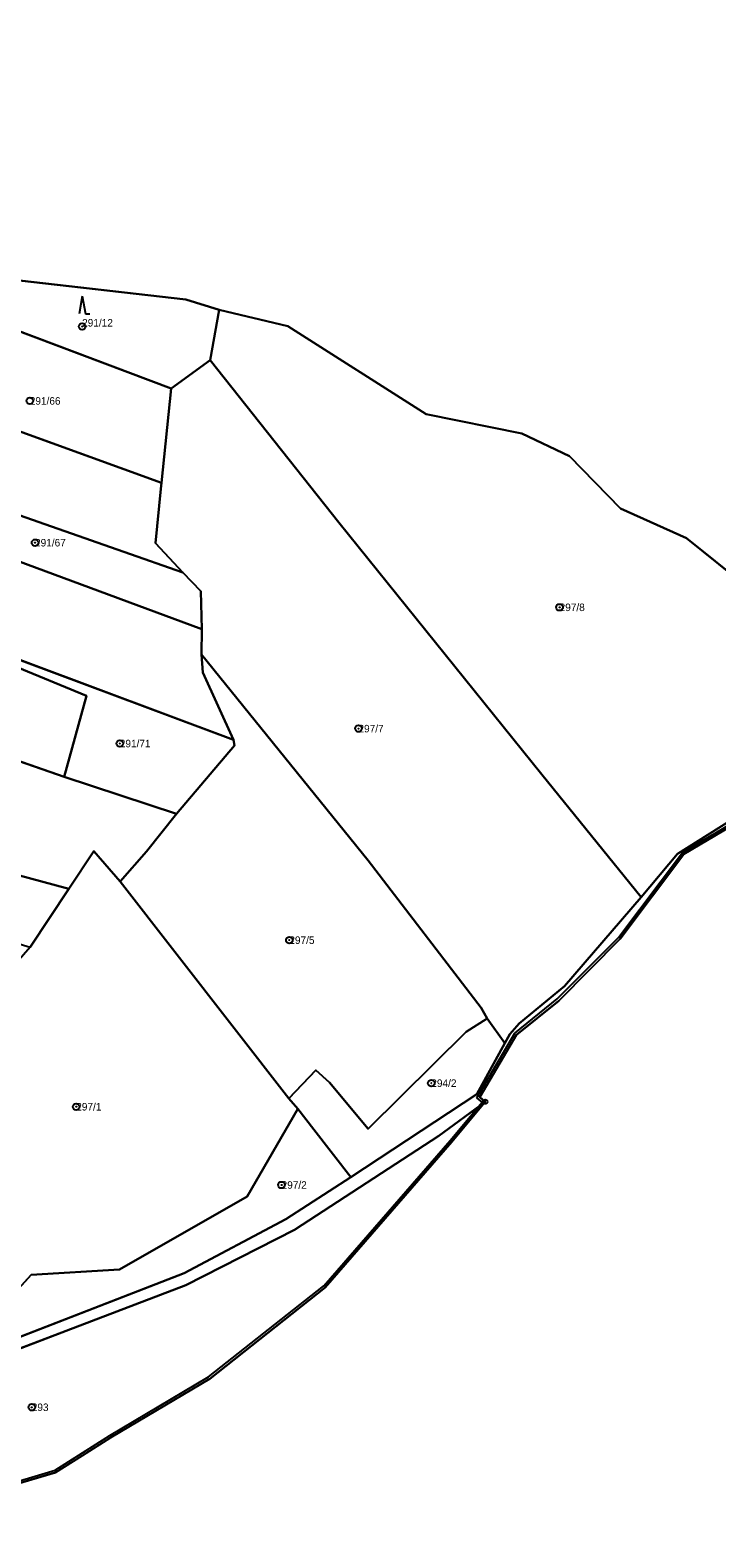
# Model space of a CAD drawing. Extents: x -652854 to -650068, y -1097661 to -1095417.
# Drawn here: x -652074.7 to -651919.6, y -1097654.8 to -1097313.9 of the extents above; entities that cross this region are included whole.
import ezdxf

# ---------------------------------------------------------------- set-up
doc = ezdxf.new("R2010")
doc.units = 0
for name, color, linetype in [('Definiční body parcel', 7, 'Continuous'), ('Geodetické body', 7, 'Continuous'), ('Hranice obcí', 7, 'Continuous'), ('Hranice parcel', 7, 'Continuous'), ('Obvody jako plochy', 7, 'Continuous'), ('Ostatní hranice', 7, 'Continuous'), ('Parcelní čísla', 7, 'Continuous'), ('Značky kultur', 7, 'Continuous')]:
    doc.layers.add(name, color=color, linetype=linetype)

msp = doc.modelspace()

# ---------------------------------------------------------------- linework, layer by layer
at = {"layer": 'Definiční body parcel'}
for centre, radius in [((-652062.99, -1097380.9), 0.75), ((-652062.99, -1097380.9), 0.0327), ((-652074.82, -1097397.71), 0.75), ((-652073.63, -1097429.77), 0.75), ((-652073.63, -1097429.77), 0.0327), ((-651955.1, -1097444.38), 0.75), ((-651955.1, -1097444.38), 0.0327), ((-652000.55, -1097471.81), 0.75), ((-652054.48, -1097475.18), 0.75), ((-652000.55, -1097471.81), 0.0327), ((-652054.48, -1097475.18), 0.0327), ((-652016.17, -1097519.63), 0.75), ((-652016.17, -1097519.63), 0.0327), ((-651984.09, -1097551.97), 0.75), ((-651984.09, -1097551.97), 0.0327), ((-652064.32, -1097557.3), 0.75), ((-652064.32, -1097557.3), 0.0327), ((-652017.92, -1097574.99), 0.75), ((-652017.92, -1097574.99), 0.0327), ((-652074.37, -1097625.25), 0.75), ((-652074.37, -1097625.25), 0.0327)]:
    msp.add_circle(centre, radius, dxfattribs=at)
at = {"layer": 'Geodetické body'}
for radius in [0.5, 0.001]:
    msp.add_circle((-651971.9, -1097556.17), radius, dxfattribs=at)
at = {"layer": 'Hranice obcí'}
for p, q in [((-651905.26, -1097487.34), (-651927.04, -1097500.22)), ((-651927.04, -1097500.22), (-651941.43, -1097519.36)), ((-651941.43, -1097519.36), (-651955.29, -1097533.32)), ((-651955.29, -1097533.32), (-651964.84, -1097541.04)), ((-651964.84, -1097541.04), (-651973.16, -1097555.12)), ((-651971.9, -1097556.17), (-651979.45, -1097565.25)), ((-651973.16, -1097555.12), (-651971.9, -1097556.17)), ((-651979.45, -1097565.25), (-652008.05, -1097598.16)), ((-652008.05, -1097598.16), (-652034.17, -1097618.79)), ((-652034.17, -1097618.79), (-652056.48, -1097632.08)), ((-652062.89, -1097636.13), (-652056.48, -1097632.08)), ((-652068.98, -1097639.97), (-652062.89, -1097636.13)), ((-652068.98, -1097639.97), (-652115.83, -1097653.84))]:
    msp.add_line(p, q, dxfattribs=at)
at = {"layer": 'Hranice parcel'}
for p, q in [((-652042.88, -1097394.88), (-652120.93, -1097365.49)), ((-652039.53, -1097374.75), (-652120.93, -1097365.49)), ((-652032.05, -1097377.13), (-652039.53, -1097374.75)), ((-652034.08, -1097388.46), (-652032.05, -1097377.13)), ((-652016.53, -1097380.82), (-652032.05, -1097377.13)), ((-651985.25, -1097400.69), (-652016.53, -1097380.82)), ((-652042.88, -1097394.88), (-652034.08, -1097388.46)), ((-652034.08, -1097388.46), (-652004.99, -1097425.22)), ((-652045.09, -1097416.25), (-652103.03, -1097395.23)), ((-652042.88, -1097394.88), (-652045.09, -1097416.25)), ((-651963.67, -1097405.07), (-651985.25, -1097400.69)), ((-651952.88, -1097410.23), (-651963.67, -1097405.07)), ((-651941.31, -1097422.01), (-651952.88, -1097410.23)), ((-652045.09, -1097416.25), (-652045.17, -1097417.56)), ((-652040.24, -1097436.48), (-652093.65, -1097417.85)), ((-652045.17, -1097417.56), (-652046.4, -1097429.89)), ((-651926.46, -1097428.73), (-651941.31, -1097422.01)), ((-652004.99, -1097425.22), (-651959.09, -1097482.19)), ((-652094.76, -1097427.52), (-652035.95, -1097449.29)), ((-652046.4, -1097429.89), (-652040.24, -1097436.48)), ((-651906.62, -1097444.67), (-651926.46, -1097428.73)), ((-652040.24, -1097436.48), (-652036.17, -1097440.75)), ((-652036.17, -1097440.75), (-652035.95, -1097449.29)), ((-652106.55, -1097445.28), (-652028.78, -1097474.32)), ((-652035.95, -1097449.29), (-652036.05, -1097455.07)), ((-652061.98, -1097464.42), (-652078.81, -1097457.44)), ((-652036.05, -1097455.07), (-651998.36, -1097501.59)), ((-652036.05, -1097455.07), (-652035.72, -1097459.13)), ((-652035.72, -1097459.13), (-652028.78, -1097474.32)), ((-652067.03, -1097482.73), (-652061.98, -1097464.42)), ((-652115.83, -1097465.64), (-652067.03, -1097482.73)), ((-652028.78, -1097474.32), (-652028.58, -1097475.6)), ((-652028.58, -1097475.6), (-652041.68, -1097491.07)), ((-652067.03, -1097482.73), (-652041.68, -1097491.07)), ((-651959.09, -1097482.19), (-651936.64, -1097509.95)), ((-651904.74, -1097485.18), (-651928.47, -1097500.08)), ((-652041.68, -1097491.07), (-652048.47, -1097499.57)), ((-652113.13, -1097495.32), (-652065.98, -1097508.03)), ((-652060.34, -1097499.52), (-652065.98, -1097508.03)), ((-652054.38, -1097506.4), (-652060.34, -1097499.52)), ((-652048.47, -1097499.57), (-652054.38, -1097506.4)), ((-651998.36, -1097501.59), (-651972.79, -1097534.95)), ((-651928.47, -1097500.08), (-651936.64, -1097509.95)), ((-652065.98, -1097508.03), (-652074.75, -1097521.21)), ((-652054.38, -1097506.4), (-652016.26, -1097555.47)), ((-651936.64, -1097509.95), (-651954, -1097530.05)), ((-651954, -1097530.05), (-651964.22, -1097538.47)), ((-651971.48, -1097537.38), (-651972.79, -1097534.95)), ((-651971.48, -1097537.38), (-651976.2, -1097540.34)), ((-651971.48, -1097537.38), (-651967.51, -1097542.9)), ((-651964.22, -1097538.47), (-651966.36, -1097540.92)), ((-651976.2, -1097540.34), (-651998.32, -1097562.26)), ((-651967.51, -1097542.9), (-651973.77, -1097554.49)), ((-651966.36, -1097540.92), (-651967.51, -1097542.9)), ((-652010.16, -1097549.05), (-652016.26, -1097555.47)), ((-652007.07, -1097551.78), (-652010.16, -1097549.05)), ((-651998.32, -1097562.26), (-652007.07, -1097551.78)), ((-652016.26, -1097555.47), (-652014.27, -1097557.8)), ((-652002.3, -1097573.25), (-651973.77, -1097554.49)), ((-651971.9, -1097556.17), (-651982.42, -1097563.86)), ((-651973.77, -1097554.49), (-651973.16, -1097555.12)), ((-652014.27, -1097557.8), (-652025.66, -1097577.57)), ((-652014.27, -1097557.8), (-652010.6, -1097562.44)), ((-652010.6, -1097562.44), (-652002.3, -1097573.25)), ((-651982.42, -1097563.86), (-652015, -1097585.11)), ((-652016.98, -1097582.72), (-652002.3, -1097573.25)), ((-652025.66, -1097577.57), (-652054.54, -1097594.13)), ((-652039.97, -1097594.93), (-652016.98, -1097582.72)), ((-652015, -1097585.11), (-652039.56, -1097597.62)), ((-652054.54, -1097594.13), (-652074.54, -1097595.34)), ((-652092.81, -1097615.42), (-652039.97, -1097594.93)), ((-652074.54, -1097595.34), (-652092.81, -1097615.42)), ((-652039.56, -1097597.62), (-652066.62, -1097607.96)), ((-652066.62, -1097607.96), (-652094.18, -1097618.53))]:
    msp.add_line(p, q, dxfattribs=at)
at = {"layer": 'Obvody jako plochy'}
msp.add_lwpolyline([(-652276.27, -1097302.34), (-652260.98, -1097316.68), (-652248.72, -1097327.45), (-652175.57, -1097350.34), (-652123.9, -1097364.86), (-652120.93, -1097365.49), (-652039.53, -1097374.75), (-652032.05, -1097377.13), (-652016.53, -1097380.82), (-651985.25, -1097400.69), (-651963.67, -1097405.07), (-651952.88, -1097410.23), (-651941.31, -1097422.01), (-651926.46, -1097428.73), (-651906.62, -1097444.67)], dxfattribs=at)
for points in [[(-652120.93, -1097365.49), (-652131.2, -1097384.64), (-652106.13, -1097393.92), (-652103.03, -1097395.23), (-652045.09, -1097416.25), (-652042.88, -1097394.88)], [(-652039.53, -1097374.75), (-652120.93, -1097365.49), (-652042.88, -1097394.88), (-652034.08, -1097388.46), (-652032.05, -1097377.13)], [(-651906.62, -1097444.67), (-651926.46, -1097428.73), (-651941.31, -1097422.01), (-651952.88, -1097410.23), (-651963.67, -1097405.07), (-651985.25, -1097400.69), (-652016.53, -1097380.82), (-652032.05, -1097377.13), (-652034.08, -1097388.46), (-652004.99, -1097425.22), (-651959.09, -1097482.19), (-651936.64, -1097509.95), (-651928.47, -1097500.08), (-651904.74, -1097485.18), (-651903.58, -1097459.6)], [(-651954, -1097530.05), (-651936.64, -1097509.95), (-651959.09, -1097482.19), (-652004.99, -1097425.22), (-652034.08, -1097388.46), (-652042.88, -1097394.88), (-652045.09, -1097416.25), (-652045.17, -1097417.56), (-652046.4, -1097429.89), (-652040.24, -1097436.48), (-652036.17, -1097440.75), (-652035.95, -1097449.29), (-652036.05, -1097455.07), (-651998.36, -1097501.59), (-651972.79, -1097534.95), (-651971.48, -1097537.38), (-651967.51, -1097542.9), (-651966.36, -1097540.92), (-651964.22, -1097538.47)], [(-652106.13, -1097393.92), (-652112.72, -1097411.21), (-652093.65, -1097417.85), (-652040.24, -1097436.48), (-652046.4, -1097429.89), (-652045.17, -1097417.56), (-652045.09, -1097416.25), (-652103.03, -1097395.23)], [(-652148.4, -1097407.95), (-652154.03, -1097415.77), (-652160.83, -1097424.93), (-652106.55, -1097445.28), (-652028.78, -1097474.32), (-652035.72, -1097459.13), (-652036.05, -1097455.07), (-652035.95, -1097449.29), (-652094.76, -1097427.52), (-652116.15, -1097420.22)], [(-652036.17, -1097440.75), (-652040.24, -1097436.48), (-652093.65, -1097417.85), (-652094.76, -1097427.52), (-652035.95, -1097449.29)], [(-652175.06, -1097444.02), (-652115.83, -1097465.64), (-652067.03, -1097482.73), (-652061.98, -1097464.42), (-652078.81, -1097457.44), (-652107.21, -1097446.96), (-652106.55, -1097445.28), (-652160.83, -1097424.93)], [(-652028.58, -1097475.6), (-652028.78, -1097474.32), (-652106.55, -1097445.28), (-652107.21, -1097446.96), (-652078.81, -1097457.44), (-652061.98, -1097464.42), (-652067.03, -1097482.73), (-652041.68, -1097491.07)], [(-652028.58, -1097475.6), (-652041.68, -1097491.07), (-652048.47, -1097499.57), (-652054.38, -1097506.4), (-652016.26, -1097555.47), (-652010.16, -1097549.05), (-652007.07, -1097551.78), (-651998.32, -1097562.26), (-651976.2, -1097540.34), (-651971.48, -1097537.38), (-651972.79, -1097534.95), (-651998.36, -1097501.59), (-652036.05, -1097455.07), (-652035.72, -1097459.13), (-652028.78, -1097474.32)], [(-652121.15, -1097476.45), (-652128.08, -1097490.43), (-652113.13, -1097495.32), (-652065.98, -1097508.03), (-652060.34, -1097499.52), (-652054.38, -1097506.4), (-652048.47, -1097499.57), (-652041.68, -1097491.07), (-652067.03, -1097482.73), (-652115.83, -1097465.64)], [(-651825.38, -1097476.82), (-651844.81, -1097474.74), (-651880.59, -1097475.68), (-651891.62, -1097479.11), (-651899.65, -1097482.78), (-651904.74, -1097485.18), (-651928.47, -1097500.08), (-651936.64, -1097509.95), (-651954, -1097530.05), (-651964.22, -1097538.47), (-651966.36, -1097540.92), (-651967.51, -1097542.9), (-651973.77, -1097554.49), (-651973.16, -1097555.12), (-651964.84, -1097541.04), (-651955.29, -1097533.32), (-651941.43, -1097519.36), (-651927.04, -1097500.22), (-651905.26, -1097487.34), (-651894.83, -1097481.83), (-651879.09, -1097476.97), (-651866.27, -1097476.71), (-651845.76, -1097476.13), (-651825.44, -1097478.37)], [(-652190.29, -1097484.59), (-652116.05, -1097509.21), (-652097.68, -1097514.25), (-652074.75, -1097521.21), (-652065.98, -1097508.03), (-652113.13, -1097495.32), (-652128.08, -1097490.43), (-652140.77, -1097499.2), (-652191.22, -1097482.47)], [(-652110.43, -1097623.16), (-652092.81, -1097615.42), (-652074.54, -1097595.34), (-652054.54, -1097594.13), (-652025.66, -1097577.57), (-652014.27, -1097557.8), (-652016.26, -1097555.47), (-652054.38, -1097506.4), (-652060.34, -1097499.52), (-652065.98, -1097508.03), (-652074.75, -1097521.21), (-652081.84, -1097529.25), (-652089.55, -1097537.12), (-652093.22, -1097541.53), (-652097.54, -1097559.24), (-652098.91, -1097564.48), (-652112.08, -1097583.17), (-652115.03, -1097600.94), (-652113.67, -1097613.52)], [(-652002.3, -1097573.25), (-651973.77, -1097554.49), (-651967.51, -1097542.9), (-651971.48, -1097537.38), (-651976.2, -1097540.34), (-651998.32, -1097562.26), (-652007.07, -1097551.78), (-652010.16, -1097549.05), (-652016.26, -1097555.47), (-652014.27, -1097557.8), (-652010.6, -1097562.44)], [(-651973.77, -1097554.49), (-652002.3, -1097573.25), (-652016.98, -1097582.72), (-652039.97, -1097594.93), (-652092.81, -1097615.42), (-652110.43, -1097623.16), (-652131.82, -1097627.74), (-652139.02, -1097628.97), (-652172.99, -1097636.38), (-652202.46, -1097642.79), (-652211.59, -1097643.14), (-652206.89, -1097646.75), (-652202.36, -1097645.87), (-652182.16, -1097641.4), (-652133.45, -1097630.46), (-652124.7, -1097628.63), (-652110.68, -1097625.36), (-652094.18, -1097618.53), (-652066.62, -1097607.96), (-652039.56, -1097597.62), (-652015, -1097585.11), (-651982.42, -1097563.86), (-651971.9, -1097556.17), (-651973.16, -1097555.12)], [(-651971.9, -1097556.17), (-651982.42, -1097563.86), (-652015, -1097585.11), (-652039.56, -1097597.62), (-652066.62, -1097607.96), (-652094.18, -1097618.53), (-652110.68, -1097625.36), (-652124.7, -1097628.63), (-652115.83, -1097653.84), (-652068.98, -1097639.97), (-652062.89, -1097636.13), (-652056.48, -1097632.08), (-652034.17, -1097618.79), (-652008.05, -1097598.16), (-651979.45, -1097565.25)], [(-652092.81, -1097615.42), (-652039.97, -1097594.93), (-652016.98, -1097582.72), (-652002.3, -1097573.25), (-652010.6, -1097562.44), (-652014.27, -1097557.8), (-652025.66, -1097577.57), (-652054.54, -1097594.13), (-652074.54, -1097595.34)]]:
    msp.add_lwpolyline(points, close=True, dxfattribs=at)
at = {"layer": 'Ostatní hranice'}
for p, q in [((-651927.36, -1097499.83), (-651905.49, -1097486.88)), ((-651941.79, -1097519), (-651927.36, -1097499.83)), ((-651955.62, -1097532.93), (-651941.79, -1097519)), ((-651965.2, -1097540.68), (-651955.62, -1097532.93)), ((-651973.82, -1097555.25), (-651965.2, -1097540.68)), ((-651979.81, -1097564.9), (-651972.62, -1097556.24)), ((-651972.62, -1097556.24), (-651973.82, -1097555.25)), ((-652008.39, -1097597.77), (-651979.81, -1097564.9)), ((-652034.42, -1097618.35), (-652008.39, -1097597.77)), ((-652056.71, -1097631.62), (-652034.42, -1097618.35)), ((-652069.1, -1097639.48), (-652056.71, -1097631.62)), ((-652120.75, -1097654.77), (-652069.1, -1097639.48))]:
    msp.add_line(p, q, dxfattribs=at)
at = {"layer": 'Značky kultur'}
for p, q in [((-652062.952, -1097373.999), (-652063.685, -1097377.999)), ((-652062.952, -1097373.999), (-652062.219, -1097377.999)), ((-652062.219, -1097377.999), (-652061.219, -1097377.999))]:
    msp.add_line(p, q, dxfattribs=at)

# ---------------------------------------------------------------- texts
at = {"layer": 'Parcelní čísla'}
for s, p in [('291/12', (-652062.99, -1097380.9)), ('291/66', (-652074.82, -1097398.56)), ('291/67', (-652073.63, -1097430.62)), ('297/8', (-651955.1, -1097445.23)), ('297/7', (-652000.55, -1097472.66)), ('291/71', (-652054.48, -1097476.03)), ('297/5', (-652016.17, -1097520.48)), ('294/2', (-651984.09, -1097552.82)), ('297/1', (-652064.32, -1097558.15)), ('297/2', (-652017.92, -1097575.84)), ('293', (-652074.37, -1097626.1))]:
    msp.add_text(s, height=1.7, dxfattribs=at).set_placement(p)

doc.saveas('drawing.dxf')
